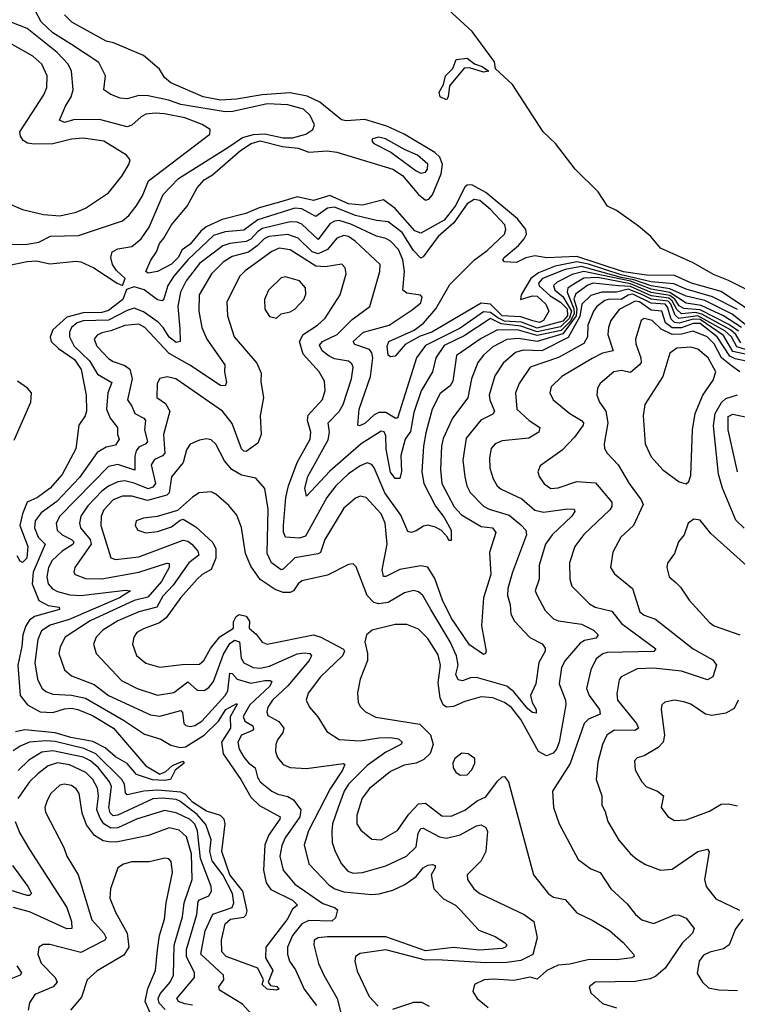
# Model space of a CAD drawing. Extents: x 1443846 to 1577407, y 839182 to 927291.
# Tile 436 of 535: x 1525703 to 1528784, y 918240 to 922466. Entities that reach past the tile are written whole.
import ezdxf

# ---------------------------------------------------------------- set-up
doc = ezdxf.new("R2010")
doc.units = 0

msp = doc.modelspace()

# ---------------------------------------------------------------- linework, layer by layer
at = {"layer": '0CON20XD'}
for points in [[(1526600.4, 921919.6), (1526660.2, 921959.8), (1526706.9, 921973.1), (1526755.4, 921975.4), (1526835, 921959.2), (1526875, 921958.3), (1526932.3, 921975), (1526961.1, 921995), (1526968.9, 922015), (1526949.8, 922055), (1526921.8, 922081.8), (1526855, 922101), (1526765, 922104.9), (1526618, 922072), (1526585, 922070.8), (1526395, 922102.2), (1526341.3, 922121.3), (1526255, 922138.9), (1526215, 922140.4), (1526165, 922126.7), (1526135, 922128.5), (1526094, 922145), (1526064, 922165), (1526071.5, 922225), (1526042.4, 922282.4), (1525925, 922359.5), (1525845, 922409.8), (1525795, 922456.7), (1525755, 922532.5)], [(1528910.7, 921265), (1528747, 921347), (1528682.5, 921372.5), (1528595, 921422.5), (1528455, 921485.3), (1528413.3, 921535), (1528359.8, 921579.8), (1528265, 921646.4), (1528227.5, 921665), (1528187.1, 921727.1), (1528088.7, 921825), (1528003.5, 921935), (1527951, 921985), (1527818.3, 922188.3), (1527746.5, 922255), (1527741, 922285), (1527646, 922416), (1527525, 922525.8)], [(1525661.4, 921501.4), (1525735, 921502.5), (1525785, 921510.7), (1525835, 921536.8), (1525955, 921540), (1526145, 921602.5), (1526172.3, 921625), (1526203.4, 921665), (1526229.8, 921710.2), (1526255.8, 921775), (1526518.9, 921975), (1526521.4, 921995), (1526486, 922016), (1526411.4, 922045), (1526325, 922061.5), (1526284.8, 922065.2), (1526245, 922059.8), (1526225, 922049.7), (1526185, 922013.4), (1526165, 922005.8), (1526045, 922037.8), (1525933.4, 922036.6), (1525895, 922024.7), (1525874.5, 922035), (1525899, 922095), (1525924.2, 922135), (1525932.5, 922165), (1525925.3, 922244.7), (1525911.2, 922275), (1525863.8, 922325), (1525735, 922427.6), (1525636.2, 922466.2)], [(1528849.4, 921209.4), (1528715, 921298.9), (1528587.9, 921335), (1528515, 921367.5), (1528395, 921369.5), (1528295, 921383.9), (1528095, 921449), (1527966.8, 921443.2), (1527915, 921452.2), (1527876.8, 921443.2), (1527836.5, 921423.5), (1527785, 921426.7), (1527778.2, 921435), (1527783.2, 921445), (1527845, 921496.4), (1527869.5, 921525), (1527878.9, 921545), (1527876.2, 921565), (1527840.8, 921610.8), (1527705, 921724.3), (1527645, 921756.8), (1527625, 921755.2), (1527615, 921746.5), (1527573.3, 921665), (1527525, 921605.1), (1527425, 921549.1), (1527400.2, 921560.2), (1527315, 921655.8), (1527265, 921693.5), (1527175, 921670.2), (1527115, 921675.6), (1527035, 921711), (1526965, 921689.4), (1526895, 921705.2), (1526838.3, 921688.3), (1526731.3, 921658.7), (1526674.7, 921634.7), (1526571.7, 921608.3), (1526503.7, 921576.3), (1526481, 921559), (1526435, 921502), (1526401.2, 921478.8), (1526383.5, 921445), (1526355, 921416.6), (1526295, 921385.4), (1526255, 921378.6), (1526244.5, 921385), (1526265.5, 921434.5), (1526290.9, 921469.1), (1526303.1, 921505), (1526322.4, 921527.6), (1526354.4, 921585), (1526421.4, 921665), (1526465, 921744.3), (1526495, 921778), (1526530.4, 921799.6), (1526651, 921905), (1526697.2, 921935), (1526735, 921946.3), (1526831.5, 921921.5), (1526898, 921915), (1526945, 921897.9), (1527023.5, 921903.5), (1527065, 921897.1), (1527305, 921824.5), (1527347.3, 921797.3), (1527415, 921716.2), (1527445, 921691.6), (1527459.6, 921695), (1527475, 921713.9), (1527512.1, 921805), (1527518.1, 921845), (1527506.5, 921876.5), (1527485, 921896), (1527354.2, 921974.2), (1527279.6, 922009.6), (1527185, 922037.5), (1527105, 922031.2), (1527085, 922036.4), (1526991.4, 922111.4), (1526937.1, 922137.2), (1526865, 922152.4), (1526744, 922144), (1526633.8, 922125), (1526565, 922121.2), (1526491.1, 922135), (1526351.4, 922195), (1526325, 922217.5), (1526303.6, 922253.6), (1526235, 922312.5), (1526106.4, 922366.4), (1526075, 922373.5), (1525927.1, 922455), (1525895, 922486.2)], [(1525642.3, 921682.3), (1525715, 921651.2), (1525805, 921629.8), (1525875, 921623.7), (1525945, 921640.3), (1525985, 921657.7), (1526085, 921723.5), (1526141.2, 921795), (1526172.2, 921845), (1526178, 921865), (1526162, 921885), (1526065, 921945.3), (1525975, 921957.6), (1525925, 921952.5), (1525845, 921933), (1525765, 921932.4), (1525736.5, 921936.5), (1525717.7, 921947.7), (1525705.9, 921965.9), (1525703.9, 921985), (1525807.2, 922142.8), (1525818.9, 922175), (1525820.4, 922225), (1525797.5, 922275), (1525759.9, 922309.9), (1525663.8, 922363.8)], [(1527535, 922121.4), (1527508, 922135), (1527503.5, 922155), (1527522.6, 922187.4), (1527530.9, 922225), (1527563.4, 922256.6), (1527577.5, 922295), (1527625, 922300.9), (1527656.3, 922276.3), (1527688.9, 922265), (1527718, 922245), (1527695, 922240.7), (1527635, 922259.3), (1527611.7, 922258.3), (1527548.2, 922181.8), (1527543.3, 922135), (1527535, 922121.4)], [(1527425, 921806.8), (1527445, 921812.1), (1527454, 921825), (1527455.2, 921845.2), (1527410.8, 921885), (1527357.6, 921907.6), (1527274.3, 921955), (1527245, 921961.6), (1527218, 921955), (1527214.4, 921945), (1527223.1, 921935), (1527297.3, 921897.3), (1527405, 921817.2), (1527425, 921806.8)], [(1525595, 921400), (1525735, 921428), (1525775, 921431.3), (1525832.1, 921417.9), (1525945, 921429.7), (1525966.1, 921426.1), (1526021.3, 921401.3), (1526121.2, 921335), (1526145, 921325.3), (1526155.2, 921355), (1526118.8, 921388.8), (1526101.7, 921415), (1526094.2, 921445.8), (1526100.5, 921469.5), (1526125, 921483.2), (1526185, 921492.5), (1526224.7, 921525), (1526259.6, 921575), (1526319.5, 921715), (1526385, 921784.7), (1526600.4, 921919.6)], [(1528785, 921221.8), (1528677.1, 921277.1), (1528565, 921309.1), (1528511.9, 921331.9), (1528415, 921340.5), (1528285, 921370.3), (1528145, 921417), (1528095, 921426.9), (1528002.2, 921407.8), (1527930.3, 921379.7), (1527897.6, 921355), (1527855.9, 921285), (1527852.9, 921265), (1527905, 921281), (1527925, 921279.8), (1527962.7, 921245), (1527974.4, 921215), (1527952.4, 921175), (1527935, 921166.8), (1527906.9, 921173.1), (1527855, 921191), (1527775, 921194.7), (1527725, 921244.3), (1527685, 921249.5), (1527473.1, 921125), (1527422.8, 921107.2), (1527357.8, 921072.2), (1527315, 921021.9), (1527295, 921018.6), (1527285, 921026.7), (1527280.5, 921065), (1527287.9, 921085), (1527396.6, 921133.4), (1527436.8, 921163.2), (1527489.7, 921225), (1527550.1, 921329.9), (1527655.7, 921435), (1527710.3, 921475), (1527784.4, 921545.6), (1527790.3, 921565), (1527785.7, 921585.7), (1527725, 921651.9), (1527679.4, 921689.4), (1527655, 921694.1), (1527625, 921676), (1527566.5, 921593.5), (1527499.8, 921535), (1527435, 921448), (1527425, 921442.5), (1527393.7, 921475), (1527345, 921553.1), (1527285, 921599), (1527235, 921604.2), (1527145, 921625.6), (1527055, 921662), (1527025, 921657.2), (1526975, 921620.7), (1526915, 921654.3), (1526885, 921657.6), (1526725, 921606.4), (1526665, 921563.1), (1526585, 921555.1), (1526535, 921539.5), (1526425, 921435.4), (1526364.2, 921365), (1526338.7, 921325), (1526322.3, 921267.7), (1526315, 921259.7), (1526295, 921263.9), (1526237.1, 921307.1), (1526195, 921318.7), (1526161.9, 921308.1), (1526146.3, 921265), (1526085, 921217.1), (1526055, 921209.6), (1525975, 921208), (1525905, 921189.1), (1525845.5, 921135), (1525833.5, 921105), (1525838.7, 921085), (1525870, 921055), (1525937.7, 921007.7), (1525967.1, 920965), (1525988.1, 920855), (1525990.4, 920785), (1525984.6, 920765.4), (1525956.9, 920725), (1525944.1, 920624.1), (1525885, 920514.5), (1525834.3, 920455), (1525779.2, 920415), (1525735, 920395.7), (1525715, 920344.6), (1525704.2, 920295), (1525737.9, 920205), (1525733.8, 920155), (1525715, 920135.7), (1525705, 920142), (1525692.1, 920165)], [(1528817.9, 921157.9), (1528761.7, 921201.7), (1528645, 921260.2), (1528565, 921279.5), (1528495, 921310.8), (1528415, 921323), (1528339.9, 921349.9), (1528285, 921358.8), (1528115, 921406.5), (1528045.8, 921394.2), (1527947.5, 921355), (1527930, 921335), (1527933.7, 921323.7), (1527980.4, 921280.4), (1528025, 921253.3), (1528053.4, 921225), (1528055.3, 921195), (1528035, 921172.3), (1527925, 921141.9), (1527857.6, 921167.6), (1527785, 921171.9), (1527755.8, 921185.8), (1527725, 921209.6), (1527695, 921212.7), (1527595, 921141.5), (1527445, 921067.5), (1527406.2, 921015), (1527325, 920755.3), (1527315, 920755.2), (1527275, 920779.8), (1527245, 920779.5), (1527225, 920770), (1527185, 920733), (1527162.1, 920722.1), (1527154.6, 920725), (1527161.2, 920795), (1527208.8, 920935), (1527218.8, 921015), (1527215.4, 921035.4), (1527205, 921050.3), (1527141.7, 921071.7), (1527134.6, 921085), (1527179.2, 921125), (1527289.6, 921155), (1527388.9, 921221.1), (1527425, 921250), (1527430.6, 921275), (1527424.3, 921284.3), (1527365, 921291.5), (1527348.5, 921305), (1527355.2, 921384.8), (1527348.8, 921435), (1527329.1, 921479.1), (1527295, 921516), (1527275, 921527.5), (1527235, 921536.6), (1527125, 921588.7), (1527075, 921603.5), (1527055, 921601.2), (1527035, 921589.8), (1526985, 921522.6), (1526915, 921588.5), (1526895, 921596.8), (1526865, 921598.8), (1526745, 921569.3), (1526725, 921556.8), (1526695, 921523.8), (1526675.8, 921514.2), (1526605, 921505.7), (1526574.9, 921495.1), (1526475, 921418.9), (1526417.6, 921345), (1526393.8, 921296.2), (1526382, 921235), (1526390.2, 921139.8), (1526392.2, 921085), (1526375, 921081.1), (1526345, 921103.3), (1526319.5, 921145), (1526297.4, 921167.4), (1526235, 921212.2), (1526195, 921227.1), (1526165, 921217.9), (1526085, 921175.7), (1525975, 921172.9), (1525949.4, 921165), (1525925.7, 921145), (1525917, 921125), (1525917, 921105), (1525936.3, 921065), (1526002.4, 921002.4), (1526037.1, 920945), (1526099, 920909), (1526080.9, 920865), (1526076, 920795), (1526091.1, 920755), (1526123.2, 920715), (1526123.1, 920685), (1526130.4, 920665), (1526115, 920639.6), (1526075, 920631.2), (1526035, 920608.1), (1525959.7, 920500.3), (1525862.1, 920397.9), (1525795, 920349.2), (1525769.4, 920315), (1525766.9, 920285), (1525783, 920245), (1525812.4, 920215), (1525761.3, 920095), (1525756.6, 920045), (1525785, 919973.2), (1525825, 919951), (1525872, 919945), (1525874.4, 919935), (1525766.5, 919905), (1525745, 919888.9), (1525729.9, 919865), (1525716.1, 919825), (1525712.7, 919775), (1525695.1, 919695), (1525705.7, 919565), (1525736.5, 919525), (1525790.6, 919495), (1525845, 919491.9), (1525895, 919508.3), (1525925, 919510.4), (1525953.2, 919505), (1526015, 919479.2), (1526105.9, 919425), (1526245, 919263.8), (1526305, 919228.2), (1526331.1, 919238.9), (1526358.6, 919265), (1526403.6, 919283.6), (1526408.8, 919275), (1526370.8, 919245), (1526351.2, 919205), (1526325, 919200), (1526272.6, 919202.6), (1526205, 919226.6), (1526165, 919273.6), (1526115, 919301.8), (1526070.4, 919340.4), (1526017.7, 919367.7), (1525921.9, 919385), (1525854.7, 919404.7), (1525725, 919418), (1525685, 919409.5)], [(1528802, 921145), (1528725, 921194.7), (1528628.6, 921238.6), (1528565, 921248.9), (1528495, 921294.9), (1528415, 921308.9), (1528325, 921343.2), (1528125, 921384.9), (1528075, 921372), (1528010.7, 921339.3), (1527995.5, 921325), (1528000.1, 921305), (1528035, 921277.9), (1528071.8, 921215), (1528064.4, 921185), (1528025, 921147.9), (1527925, 921126), (1527855, 921150.4), (1527770.1, 921160.1), (1527725, 921183), (1527611.6, 921108.4), (1527525, 921067.8), (1527490.3, 921015), (1527475.7, 920955), (1527427, 920873), (1527395, 920780), (1527381.4, 920698.6), (1527358, 920665), (1527339.7, 920595), (1527342.8, 920527.2), (1527335, 920496.2), (1527315, 920497.1), (1527295, 920524.3), (1527276.7, 920623.3), (1527275, 920680), (1527267.6, 920697.6), (1527255, 920700), (1527169.2, 920645), (1527035, 920528.8), (1526935, 920421.2), (1526926.9, 920455), (1526940, 920505), (1527027.5, 920662.5), (1527033.1, 920695), (1527027.6, 920735), (1527075, 920784.7), (1527091.5, 920815), (1527128.1, 920925), (1527135.3, 920975), (1527129.5, 920989.5), (1527115, 921000.5), (1527055, 921010.8), (1527032, 921022), (1527001.4, 921045), (1526991, 921069), (1527002.5, 921085), (1527066.7, 921115), (1527130.7, 921179.3), (1527206.2, 921235), (1527250, 921385), (1527250.8, 921415), (1527142.9, 921515), (1527115, 921534.8), (1527095, 921540.4), (1527065, 921528.7), (1527025, 921479.7), (1526985, 921460.4), (1526958.9, 921468.9), (1526898.3, 921528.3), (1526855, 921544.3), (1526772.2, 921535), (1526753.4, 921525), (1526722.6, 921495), (1526685, 921468.1), (1526615, 921449.2), (1526576.3, 921425), (1526526.5, 921375), (1526473.8, 921285), (1526472.2, 921215), (1526485.2, 921145.2), (1526506.3, 921095), (1526584.5, 920985), (1526582.5, 920955), (1526590.8, 920909.2), (1526585, 920893.8), (1526565, 920895.6), (1526433.3, 920983.3), (1526345, 921033.3), (1526240.5, 921145), (1526215, 921159), (1526155, 921153.8), (1526095, 921130.2), (1526055, 921121.5), (1526035, 921112.5), (1526022.7, 921095), (1526034.7, 921065), (1526085, 921011.8), (1526105, 920998.3), (1526155, 920981.6), (1526175.7, 920965.7), (1526185.6, 920925), (1526165.5, 920835), (1526185, 920807.8), (1526198, 920775), (1526235.8, 920755.8), (1526242.9, 920745), (1526238.2, 920705), (1526252.2, 920655), (1526245.1, 920644.9), (1526215, 920630.5), (1526202.8, 920615), (1526196.9, 920593.1), (1526197.9, 920532.1), (1526125, 920556.1), (1526085, 920548.6), (1525874.8, 920335), (1525859.5, 920305), (1525864.2, 920275), (1525885.3, 920255), (1525925, 920234.3), (1525935.2, 920225), (1525933.3, 920215), (1525885.1, 920184.9), (1525843, 920145), (1525826, 920115), (1525819.1, 920075), (1525825.8, 920045), (1525843.7, 920023.7), (1525865, 920011.9), (1525917.7, 919997.7), (1525965, 919994.8), (1526157.4, 920017.4), (1526178.8, 920015), (1526131.4, 919985), (1525915, 919891.5), (1525833.3, 919866.7), (1525797.1, 919842.9), (1525780.2, 919805), (1525768.1, 919705), (1525780, 919635), (1525797.4, 919597.4), (1525815, 919582.8), (1525845, 919570.9), (1525925, 919567), (1525985, 919554.1), (1526149.3, 919459.3), (1526239.1, 919399.1), (1526308.4, 919378.4), (1526352.3, 919352.3), (1526391.9, 919341.9), (1526415, 919344.9), (1526495.8, 919395), (1526557.2, 919455), (1526587.5, 919505), (1526635, 919531.2), (1526637.4, 919527.4), (1526606.8, 919473.2), (1526608.7, 919425), (1526570, 919365), (1526576.3, 919315), (1526653, 919205), (1526695, 919129.5), (1526733.1, 919093.1), (1526821.1, 919045), (1526820, 919035), (1526772.6, 918967.4), (1526755.7, 918925), (1526750.2, 918815), (1526760.8, 918760.8), (1526782, 918732), (1526875, 918686.9), (1526895.4, 918665), (1526873.6, 918646.4), (1526855, 918607.7), (1526759.3, 918485), (1526758.8, 918438.8), (1526790, 918385), (1526770.6, 918335), (1526780.5, 918320.5), (1526806.6, 918316.6), (1526815.6, 918305), (1526805, 918300.8), (1526765.6, 918304.4), (1526744.8, 918324.8), (1526749.2, 918345), (1526726, 918395), (1526589.2, 918445), (1526571.5, 918465), (1526568.9, 918515), (1526585.7, 918585), (1526608.5, 918605), (1526666, 918614), (1526676, 918624), (1526679.4, 918640.6), (1526661.2, 918725), (1526605.5, 918795), (1526570.6, 918895), (1526585.6, 919015), (1526580.5, 919035), (1526565, 919050), (1526505, 919068.2), (1526445, 919107.9), (1526415, 919140.5), (1526395, 919150.2), (1526295, 919158.7), (1526235.7, 919154.3), (1526165, 919139.2), (1526157.5, 919147.5), (1526152.5, 919185), (1526141.5, 919205), (1526029.7, 919315)], [(1528789.7, 921129.7), (1528748.4, 921158.4), (1528625, 921220.4), (1528555, 921225.9), (1528535, 921238.4), (1528515.8, 921265.8), (1528495, 921281.5), (1528415, 921295), (1528325, 921332.8), (1528185, 921359.4), (1528125, 921357.2), (1528075, 921326.5), (1528056.9, 921313.1), (1528053.3, 921296.7), (1528082.2, 921225), (1528083.1, 921205), (1528067.5, 921172.5), (1528028, 921132), (1527925, 921110.3), (1527845, 921133.1), (1527754.9, 921135.1), (1527685, 921097.3), (1527578, 921025), (1527563.4, 920915), (1527551.3, 920895), (1527509.1, 920860.9), (1527474.3, 920795), (1527446.6, 920693.4), (1527437.4, 920635), (1527430.2, 920525), (1527438.2, 920475), (1527488.3, 920378.3), (1527525, 920329.3), (1527555.5, 920274.5), (1527555, 920230), (1527545, 920230), (1527540, 920245), (1527514, 920274), (1527488.5, 920288.5), (1527455, 920296.8), (1527437.4, 920292.6), (1527405, 920271.5), (1527385, 920265.6), (1527369.6, 920269.6), (1527339.6, 920339.6), (1527270.3, 920435), (1527225, 920542.7), (1527215, 920556.2), (1527195, 920563.9), (1527165, 920550.8), (1527115, 920516.1), (1527060.7, 920465), (1527022.3, 920415), (1526930.3, 920249.7), (1526905, 920240.6), (1526845, 920245.6), (1526836.3, 920266.3), (1526835.6, 920295), (1526846.3, 920415), (1526857, 920465), (1526894.1, 920565.9), (1526950.2, 920665), (1526952.9, 920695), (1526939, 920745), (1526941, 920769), (1527003.9, 920836.1), (1527015.3, 920875), (1527011.5, 920915), (1526988.2, 920955), (1526920.8, 921030.8), (1526904.5, 921085), (1526920.5, 921115), (1526981.3, 921155), (1527014, 921185), (1527079.3, 921285), (1527105.4, 921375), (1527101.2, 921401.2), (1527086.5, 921416.5), (1527015, 921404.7), (1526975, 921408.8), (1526865, 921478.5), (1526816.7, 921485), (1526785, 921470.5), (1526671.5, 921388.5), (1526648.2, 921365), (1526591.8, 921255), (1526595.4, 921195), (1526623.8, 921105), (1526721.7, 920991.7), (1526739.5, 920949.5), (1526738.6, 920911.4), (1526750, 920845), (1526735.4, 920765), (1526740.4, 920685), (1526725, 920648.5), (1526675, 920612.8), (1526665, 920614), (1526655, 920624.5), (1526615, 920732.9), (1526573.3, 920785), (1526372.9, 920925), (1526336.5, 920933.5), (1526305, 920925.7), (1526292.7, 920905), (1526291.5, 920845), (1526329.2, 920819.2), (1526347.1, 920785), (1526320, 920685), (1526326, 920605), (1526315.9, 920594.1), (1526281.5, 920578.5), (1526268.1, 920555), (1526286.8, 920475), (1526275, 920460.2), (1526255, 920451.8), (1526195, 920477.3), (1526155, 920487), (1526125, 920482.7), (1526085, 920464.1), (1526055, 920441.9), (1525995, 920378.7), (1525966.1, 920335), (1525960.5, 920305), (1525963.8, 920285), (1526005.2, 920235), (1526010.5, 920215), (1525939.6, 920115), (1525935.4, 920095), (1525941.5, 920085), (1525985, 920068), (1526055, 920066.2), (1526215, 920094.2), (1526335, 920133.8), (1526345, 920132), (1526345.3, 920115.3), (1526311.3, 920055), (1526253.2, 919986.8), (1526195, 919972.4), (1526005, 919886.2), (1525898, 919815), (1525876.4, 919773.6), (1525871.1, 919745), (1525895.3, 919675.3), (1525925, 919649.6)], [(1526805, 921184.3), (1526826.4, 921203.6), (1526865, 921212.2), (1526885, 921223.8), (1526923.1, 921265), (1526931.7, 921288.3), (1526930.5, 921315), (1526905, 921344.5), (1526845, 921361.9), (1526825, 921358.6), (1526771.1, 921305), (1526754.5, 921265), (1526755, 921223.3), (1526775, 921192.5), (1526805, 921184.3)], [(1528798.7, 921078.7), (1528777.7, 921115), (1528755, 921134.7), (1528632, 921202), (1528605, 921209.2), (1528545, 921203.5), (1528525, 921221.5), (1528505, 921259.3), (1528490.3, 921270.3), (1528415, 921280.9), (1528325, 921321.5), (1528274.2, 921324.2), (1528165, 921334.5), (1528143.1, 921326.9), (1528090.3, 921289.7), (1528082.3, 921267.7), (1528095, 921225), (1528092, 921195), (1528035, 921117), (1527925, 921085.3), (1527845, 921097.7), (1527795, 921093.2), (1527735, 921061.8), (1527694.1, 921025.9), (1527669.5, 920995), (1527642.9, 920925), (1527627.5, 920842.5), (1527560.8, 920755), (1527521.2, 920668.8), (1527514, 920635), (1527509.7, 920535), (1527516.2, 920475), (1527567.9, 920375), (1527600.6, 920340.6), (1527685, 920291.1), (1527732.5, 920285), (1527747.3, 920265), (1527720.8, 920179.2), (1527725.6, 920085), (1527693.8, 919985), (1527685.4, 919865), (1527705.7, 919755), (1527703.3, 919745), (1527695, 919741.4), (1527635, 919783.1), (1527555, 919898.1), (1527518.4, 919975), (1527485, 920067.7), (1527455, 920116.5), (1527425, 920121.2), (1527335, 920105.7), (1527275, 920075.4), (1527265, 920075.6), (1527259.6, 920105), (1527281.1, 920215), (1527272.6, 920305), (1527254.7, 920345), (1527190, 920415), (1527165, 920420.4), (1527145, 920412.3), (1527095, 920370), (1527013.4, 920235), (1526995, 920179.1), (1526985, 920172.7), (1526885, 920155.7), (1526835, 920107.5), (1526825, 920105.3), (1526783.6, 920135), (1526765.2, 920175), (1526770, 920365), (1526755, 920453.8), (1526717.6, 920497.6), (1526655, 920511.2), (1526614.6, 920535), (1526582.8, 920572.8), (1526545, 920644.3), (1526525, 920662.9), (1526505, 920667.1), (1526475, 920661.9), (1526435, 920644.4), (1526419.8, 920620.2), (1526404.7, 920565), (1526355, 920504.4), (1526344.1, 920435), (1526334.5, 920425), (1526252.4, 920402.4), (1526185, 920421.2), (1526145, 920420.2), (1526104.7, 920405), (1526065, 920362.7), (1526052.6, 920335), (1526051.3, 920295), (1526095, 920156.7), (1526115, 920149.7), (1526215, 920160), (1526405, 920231.7), (1526425, 920227.8), (1526441.6, 920215), (1526468.3, 920185), (1526472.6, 920167.4), (1526428.8, 920135), (1526361.4, 920038.6), (1526318.1, 919991.9), (1526292.3, 919945), (1526215, 919924.2), (1526125, 919885.2), (1526060.4, 919845), (1526031.8, 919815), (1526020, 919785), (1526031.1, 919745), (1526140.3, 919630.3), (1526208.1, 919595), (1526295, 919566.9), (1526365, 919578.1), (1526425, 919623.7), (1526465, 919587.5), (1526495, 919586.7), (1526515, 919600), (1526534.5, 919625.5), (1526577.5, 919742.5), (1526605, 919788.8), (1526625, 919802.2), (1526646.3, 919795), (1526654.1, 919725), (1526664.7, 919705), (1526705, 919684.8), (1526735, 919683), (1526775, 919691.1), (1526895, 919744.8), (1526925, 919749), (1526948.6, 919745), (1526956.2, 919735), (1526945.3, 919715), (1526853.8, 919606.2), (1526787.8, 919545), (1526768.9, 919515), (1526764.7, 919494.7), (1526768.9, 919478.9), (1526815, 919454.3), (1526836.8, 919425), (1526833.5, 919406.5), (1526809.5, 919375), (1526802.2, 919355), (1526801.1, 919325), (1526809.5, 919299.5), (1526835, 919269.5), (1526865, 919256.4), (1526935, 919251.9), (1527092.9, 919272.9), (1527098.5, 919268.5), (1527089.3, 919245), (1527036.3, 919165), (1526943, 918985), (1526924.7, 918925), (1526945, 918843.1), (1527031.8, 918751.8), (1527055.5, 918735), (1527095, 918722.3), (1527215, 918711.6), (1527246.2, 918713.8), (1527305, 918730), (1527356.4, 918753.6), (1527405, 918788.2), (1527435.4, 918825), (1527455, 918836.9), (1527475, 918839.4), (1527487.1, 918835), (1527487.3, 918825), (1527470.3, 918795), (1527480.9, 918735), (1527523.1, 918693.1), (1527574.4, 918665), (1527594.4, 918645)], [(1528865, 921036.1), (1528781.6, 921061.6), (1528759.1, 921105), (1528730.6, 921130.6), (1528615, 921195.3), (1528533.9, 921183.9), (1528517.8, 921197.8), (1528498.7, 921245), (1528487.4, 921257.4), (1528415, 921266.5), (1528375, 921286.8), (1528315, 921309), (1528265, 921296.2), (1528202.9, 921297.1), (1528155, 921282.1), (1528116.6, 921245), (1528107.6, 921192.4), (1528057.8, 921102.2), (1527945.1, 921044.9), (1527865, 921048.2), (1527832.1, 921037.9), (1527778.7, 920991.3), (1527743.2, 920936.8), (1527719.4, 920855), (1527721.4, 920835), (1527741.6, 920785), (1527735, 920772.5), (1527682.5, 920747.5), (1527620.7, 920669.3), (1527605.8, 920575), (1527614.4, 920504.4), (1527623.1, 920465), (1527636.7, 920436.7), (1527695, 920377.5), (1527718.6, 920365), (1527805, 920339), (1527855, 920297.5), (1527876.1, 920275), (1527879.2, 920255), (1527818.8, 920095), (1527799.5, 920025), (1527797.1, 919995), (1527808.8, 919955), (1527812.3, 919915), (1527826.9, 919885), (1527894, 919814), (1527946.7, 919786.7), (1527958.8, 919768.8), (1527958.7, 919755), (1527932.6, 919707.4), (1527918.8, 919615), (1527896.6, 919565), (1527902.8, 919535), (1527920.3, 919505), (1527920.5, 919489.5), (1527905, 919491.9), (1527885, 919507.5), (1527825, 919581.5), (1527795, 919605.2), (1527665, 919642.2), (1527638.5, 919641.5), (1527605, 919627.6), (1527585, 919632.3), (1527576.3, 919655), (1527585.2, 919695), (1527578, 919735), (1527550.9, 919795), (1527468.4, 919935), (1527434.4, 919994.4), (1527415, 920010.4), (1527395.3, 920015.3), (1527355, 920005.3), (1527285, 919964.8), (1527245, 919958.3), (1527224.1, 919964.1), (1527195.3, 919995), (1527148.2, 920118.2), (1527135, 920130.8), (1527115, 920126.9), (1527025, 920081.6), (1526915, 920057.5), (1526898.2, 920045), (1526878.2, 920015), (1526865, 920007.6), (1526835, 920008), (1526800.3, 920020.3), (1526735, 920063.3), (1526695, 920120.6), (1526672.4, 920175), (1526655, 920286.2), (1526635, 920339.2), (1526600.8, 920380.8), (1526545, 920428.9), (1526525, 920438.9), (1526473.8, 920435), (1526445, 920416.9), (1526380.9, 920359.1), (1526293.5, 920333.5), (1526234.1, 920325.9), (1526203.8, 920315), (1526199.2, 920295), (1526210.8, 920275), (1526245, 920263.8), (1526295, 920269.7), (1526355, 920288.8), (1526391.5, 920318.5), (1526405, 920321.5), (1526458.8, 920288.8), (1526532, 920222), (1526544.8, 920195), (1526545.3, 920155.3), (1526525, 920105.9), (1526485.9, 920084.1), (1526465, 920064.1), (1526395, 919986.4), (1526331.9, 919898.1), (1526302.9, 919877.1), (1526235, 919852.1), (1526206.5, 919835), (1526193.6, 919815), (1526187.1, 919785), (1526205, 919737.1), (1526244.7, 919704.7), (1526305, 919686.9), (1526401.2, 919698.8), (1526475, 919700.3), (1526493.1, 919715), (1526522.7, 919767.3), (1526562.4, 919817.6), (1526621.1, 919855), (1526620.8, 919880.8), (1526633, 919905), (1526645, 919913.1), (1526675.5, 919905.5), (1526689.4, 919885), (1526688.2, 919855), (1526718.7, 919828.7), (1526744.8, 919794.8), (1526765, 919786.2), (1526965, 919825.6), (1526996.3, 919816.3), (1527093.9, 919763.9), (1527097.6, 919755), (1527089, 919735), (1526995.3, 919645), (1526941.2, 919575), (1526933.1, 919545), (1526946.7, 919515), (1526983.4, 919473.4), (1527021.2, 919411.2), (1527075, 919376.2), (1527165, 919370.7), (1527245, 919384.1), (1527295, 919385.2), (1527329.3, 919379.3), (1527345.6, 919365), (1527339.4, 919355), (1527275, 919322.3), (1527194.7, 919265), (1527114.4, 919184.4), (1527096.8, 919155), (1527069.8, 919085), (1527046.6, 919015), (1527043.1, 918983.1), (1527044.1, 918935), (1527056.9, 918895), (1527085, 918843.3), (1527111.5, 918811.5), (1527135, 918802.4), (1527175, 918806.1), (1527275, 918833.5), (1527363.5, 918875), (1527404.7, 918915), (1527413.6, 918975), (1527425, 918993.8), (1527435, 918996.1), (1527505, 918959), (1527535, 918952.8), (1527595, 918967.6), (1527665, 919006.1), (1527685, 919010.6), (1527705, 918998), (1527711.3, 918981.3), (1527704.4, 918895), (1527684, 918856), (1527624.4, 918795), (1527625.6, 918775), (1527653.5, 918735), (1527678.9, 918715), (1527868.9, 918625), (1527910.5, 918595), (1527924.9, 918525), (1527905.8, 918454.2), (1527855, 918428.4), (1527795, 918419.7), (1527705, 918417.2), (1527495, 918430.5), (1527445, 918428.6), (1527275, 918472.9), (1527165, 918458.4), (1527144.4, 918445), (1527141.9, 918425), (1527152.1, 918382.1), (1527203, 918273), (1527241.9, 918231.9)], [(1528865, 921020.4), (1528765, 921041.7), (1528725, 921111), (1528625, 921179), (1528595, 921180), (1528535, 921163.6), (1528515, 921166.9), (1528500.6, 921180.6), (1528485, 921231.4), (1528474.7, 921244.7), (1528415, 921249), (1528335, 921287.6), (1528315.9, 921284.1), (1528285, 921265.4), (1528235, 921266.8), (1528215, 921261), (1528181, 921235), (1528166.9, 921215), (1528142.2, 921155), (1528141.7, 921105), (1528125, 921076.7), (1528016.5, 921016.5)], [(1528849, 920995), (1528775, 921010.4), (1528751.5, 921021.5), (1528698.1, 921105), (1528625, 921162.2), (1528595, 921161.3), (1528545, 921143.2), (1528505, 921143.8), (1528476.1, 921165), (1528460, 921215), (1528415, 921219.9), (1528365, 921254.4), (1528345, 921258), (1528277.2, 921222.8), (1528241.2, 921175), (1528230.8, 921145), (1528228.5, 921115), (1528250.9, 921045), (1528205.8, 921034.2), (1528161.7, 921011.7), (1528031.5, 920935), (1527985, 920890), (1527980, 920865), (1527993.5, 920835), (1528065.6, 920775.6), (1528115.6, 920745), (1528123.6, 920735), (1528122.3, 920725), (1528085, 920673.8), (1528032.3, 920617.7), (1527938.3, 920551.7), (1527928.1, 920525), (1527933.5, 920505), (1527955, 920474.4), (1527983.5, 920453.5), (1528015, 920456.2), (1528095, 920484.1), (1528175, 920478.8), (1528245.7, 920395), (1528245, 920376), (1528237.3, 920362.7), (1528125, 920256.9), (1528086.2, 920205), (1528063.2, 920135), (1528065.3, 920065.3), (1528073.6, 920035), (1528149, 919959), (1528174, 919944), (1528245, 919926.7), (1528287.2, 919875), (1528434.3, 919765), (1528425.3, 919754.7), (1528225, 919750.3), (1528206.2, 919743.9), (1528177.9, 919722.1), (1528155.2, 919674.8), (1528137.2, 919595), (1528147.6, 919565), (1528192.9, 919505), (1528195.5, 919485), (1528145.9, 919464.1), (1528126.1, 919445), (1528067.2, 919272.8), (1527990.6, 919155), (1527994.6, 919085), (1528018.9, 919015), (1528100.9, 918860.9), (1528155, 918820.8), (1528195.6, 918805), (1528240.6, 918735), (1528311.2, 918671.2), (1528347.1, 918625), (1528375, 918602.5), (1528425, 918586.5), (1528515, 918624.2), (1528535, 918622.5), (1528565, 918610), (1528598.5, 918565), (1528591.8, 918545), (1528547.2, 918502.8), (1528475, 918394.6), (1528435, 918360.7), (1528410.6, 918349.4), (1528345, 918338.4), (1528174.6, 918335.4), (1528148.8, 918315), (1528155, 918288.8), (1528205, 918243.3), (1528265, 918224.5)], [(1528795.2, 920955), (1528759.7, 920980.3), (1528715.8, 921015), (1528684.6, 921075), (1528654.3, 921105), (1528595, 921129.5), (1528545, 921115.8), (1528505, 921115.2), (1528457.8, 921137.8), (1528418.2, 921175), (1528385, 921183.3), (1528371.2, 921175), (1528347.7, 921095), (1528348.2, 921075), (1528370.2, 921015), (1528370.8, 920995), (1528364.7, 920985), (1528325, 920951.9), (1528285, 920959.7), (1528254.8, 920955.2), (1528195, 920904.3), (1528184.6, 920885), (1528181.5, 920855), (1528192.3, 920825), (1528220.3, 920785), (1528228.6, 920735), (1528212.7, 920645), (1528214.5, 920625), (1528225.6, 920605), (1528272.3, 920555), (1528319.3, 920475), (1528372.1, 920405), (1528379.6, 920385), (1528338.8, 920295), (1528283.8, 920245), (1528249.1, 920180.9), (1528240, 920115), (1528257.4, 920087.4), (1528334.7, 920024.7), (1528366.2, 919925), (1528385, 919910.3), (1528432.3, 919892.3), (1528595, 919766.2), (1528678.6, 919718.6), (1528695.6, 919695), (1528678.9, 919645), (1528656.9, 919633.1), (1528545, 919669.8), (1528425, 919682.3), (1528355, 919680.3), (1528285, 919645.6), (1528277.2, 919632.8), (1528267.6, 919572.4), (1528270.3, 919545), (1528350.8, 919445), (1528360, 919425), (1528344.7, 919415.3), (1528255, 919416.3), (1528224.6, 919395), (1528205.3, 919355), (1528185, 919278.8), (1528178.8, 919205), (1528202.5, 919135), (1528202.5, 919095), (1528217.4, 919067.4), (1528227.8, 919025), (1528275.5, 918945), (1528325.6, 918885), (1528353.1, 918863.1), (1528390.1, 918840.1), (1528455, 918815.5), (1528505, 918819.5), (1528615, 918895.4), (1528656.7, 918905), (1528664.1, 918894.1), (1528643.5, 918775), (1528650.9, 918745), (1528692.4, 918692.4), (1528793.7, 918643.7)], [(1528565, 920473.3), (1528576.8, 920483.2), (1528585, 920510), (1528591.9, 920705), (1528603.9, 920776.1), (1528636, 920854), (1528680.9, 920919.1), (1528691.5, 920955), (1528659.7, 921015), (1528615, 921051.2), (1528585, 921060.3), (1528525, 921055.9), (1528494.5, 921035), (1528464.5, 920935), (1528387.8, 920815), (1528379.5, 920765), (1528389.1, 920645), (1528415, 920590), (1528465, 920533.3), (1528535, 920482), (1528565, 920473.3)], [(1528016.5, 921016.5), (1527895.2, 920974.8), (1527847.3, 920905), (1527831.2, 920865), (1527837.1, 920795), (1527890, 920745), (1527935.8, 920715.8), (1527932.7, 920695), (1527889.7, 920670.3), (1527775, 920658), (1527745, 920646.2), (1527726.9, 920625), (1527720.4, 920585), (1527721.3, 920541.3), (1527736.1, 920495), (1527753.2, 920465), (1527770.8, 920450.8), (1527858.9, 920408.9), (1527915, 920360.6), (1527952, 920352), (1528056.9, 920366.9), (1528084.4, 920364.4), (1528086.4, 920355), (1528073.8, 920335), (1527988.7, 920255), (1527960.8, 920215), (1527933.9, 920125), (1527933.6, 920065), (1527916.2, 920015), (1527924.3, 919994.3), (1527959.9, 919929.9), (1527995.6, 919895), (1528015.8, 919885.8), (1528115, 919872), (1528166.2, 919845), (1528186.4, 919825), (1528178.3, 919811.7), (1528128.5, 919801.5), (1528109.4, 919790.6), (1528045.3, 919715), (1528029.4, 919685), (1528018.8, 919615), (1528046.2, 919545), (1528048.4, 919525), (1528019, 919365), (1528007.3, 919335), (1527992.9, 919317.1), (1527965, 919306.7), (1527931.1, 919325), (1527855, 919462.9), (1527815, 919513.5), (1527785, 919535.6), (1527735, 919554.8), (1527685, 919559), (1527615, 919540), (1527565, 919517.4), (1527535, 919515.4), (1527521.2, 919525), (1527507.8, 919555), (1527500.2, 919619.8), (1527509.4, 919695), (1527500.2, 919740.2), (1527455, 919809.6), (1527415, 919850), (1527365, 919870.4), (1527315, 919870), (1527216.2, 919845), (1527192, 919825), (1527185.6, 919795), (1527196.8, 919745), (1527196.2, 919715), (1527164.5, 919635), (1527153.6, 919576.4), (1527156.7, 919535), (1527166.9, 919516.9), (1527187.5, 919495), (1527232.3, 919472.3), (1527421.7, 919441.7), (1527466.2, 919396.2), (1527478.1, 919355), (1527465, 919316.5), (1527439, 919291), (1527405, 919274.7), (1527354, 919266), (1527295, 919239.3), (1527204.5, 919165.5), (1527173.1, 919125), (1527151.3, 919051.3), (1527150, 919015), (1527167.4, 918987.4), (1527215, 918948.9), (1527255, 918946.1), (1527325, 918986.2), (1527373.6, 919056.4), (1527415, 919100.4), (1527445, 919103.3), (1527515, 919049.2), (1527555, 919047.6), (1527615, 919073.8), (1527667.5, 919112.5), (1527705, 919130.2), (1527755, 919197.5), (1527775, 919216.2), (1527785, 919218.2), (1527801.5, 919195), (1527908.9, 918795), (1527973.3, 918713.3), (1527995, 918700), (1528045, 918689.2), (1528095, 918632.9), (1528161, 918601), (1528235, 918556.8), (1528294.5, 918505), (1528338.6, 918455), (1528340.8, 918445), (1528331.2, 918438.8), (1528265, 918431.1), (1528147.5, 918432.5), (1528065, 918412.3), (1528015, 918407.2), (1527966.2, 918385), (1527925, 918347.8), (1527895, 918356.4), (1527825, 918341.8), (1527738.1, 918348.1), (1527696.7, 918345), (1527656, 918325), (1527648.1, 918295), (1527667.8, 918265), (1527715, 918225.5)], [(1525678.9, 920661.1), (1525750.6, 920825), (1525753.2, 920865), (1525737.2, 920885), (1525693.8, 920915)], [(1528814, 920284), (1528777.6, 920317.6), (1528721.2, 920455), (1528703.8, 920515), (1528682.4, 920722.4), (1528689, 920775), (1528716.7, 920823.3), (1528735, 920840.4), (1528784.8, 920855.2)], [(1528785.1, 920525.1), (1528744.6, 920705), (1528745, 920762.5), (1528765, 920773.3), (1528825, 920759.5)], [(1528825, 920121.4), (1528670.2, 920260.2), (1528625, 920317.5), (1528598.3, 920321.7), (1528573.3, 920305), (1528556.2, 920255), (1528531.2, 920225), (1528514.3, 920175), (1528485, 920133.3), (1528481.1, 920115), (1528491.4, 920075), (1528519.7, 920049.7), (1528540.3, 920030.3), (1528576.9, 919975), (1528665, 919878.6), (1528685, 919864.5), (1528795.3, 919825.3)], [(1525925, 919649.6), (1526022.2, 919612.2), (1526085, 919565.9), (1526265, 919482.5), (1526305, 919476.2), (1526395, 919501.2), (1526401.7, 919491.7), (1526407.7, 919445), (1526415.9, 919435.9), (1526435, 919432.2), (1526455, 919437.1), (1526485, 919455.8), (1526585.2, 919565), (1526596.3, 919585), (1526605, 919660.5), (1526615, 919660), (1526637.3, 919635), (1526695, 919618.2), (1526755, 919630.2), (1526779.1, 919629.1), (1526785.4, 919625), (1526777.4, 919605), (1526691.6, 919525), (1526662.7, 919475), (1526669.7, 919455), (1526703.8, 919435), (1526707.5, 919422.5), (1526702.7, 919415), (1526655.3, 919395), (1526639, 919365), (1526645.3, 919335), (1526665, 919300.8), (1526685, 919275.9), (1526714.2, 919254.2), (1526724.4, 919215), (1526735, 919194.1), (1526785.7, 919154.3), (1526811.2, 919141.2), (1526855, 919131.9), (1526878, 919118), (1526910.7, 919075), (1526906.2, 919045), (1526843.5, 918955), (1526828.3, 918921.7), (1526820, 918875), (1526834.7, 918815), (1526884.8, 918754.8), (1527005, 918672.4), (1527055.2, 918655.2), (1527066.9, 918645), (1527059, 918611), (1527043.2, 918596.8), (1526945, 918599.7), (1526915, 918585.5), (1526874, 918535), (1526853.3, 918485), (1526853, 918455), (1526861.7, 918425), (1526887.8, 918387.8), (1526924.8, 918305), (1526976.9, 918235)], [(1528788.4, 919545), (1528771, 919509), (1528735, 919489.7), (1528675, 919478.8), (1528647.5, 919485), (1528585, 919527.5), (1528555, 919538.5), (1528515, 919545.6), (1528473.6, 919536.4), (1528460.8, 919525), (1528457.1, 919505), (1528471.4, 919395), (1528465.9, 919365), (1528445, 919342.3), (1528385, 919306.9), (1528355, 919297.1), (1528343.1, 919285), (1528345, 919246.7), (1528374.3, 919195), (1528393.7, 919173.7), (1528442, 919155), (1528468, 919135), (1528457.1, 919085), (1528485.7, 919045.7), (1528515, 919029.2), (1528565, 919031.9), (1528665, 919068.5), (1528715, 919098.5), (1528745, 919100.3), (1528785, 919092.2)], [(1526029.7, 919315), (1525977.8, 919337.8), (1525855, 919367.4), (1525815, 919370.9), (1525745.6, 919364.4), (1525705, 919348), (1525675, 919327.9)], [(1526710.2, 918185), (1526659.8, 918239.8), (1526561.1, 918301.1), (1526558.2, 918315), (1526579.2, 918345), (1526577.7, 918365), (1526480.9, 918455), (1526498.9, 918555), (1526532.6, 918627.4), (1526615.6, 918655), (1526622.7, 918675), (1526616.6, 918715), (1526574.9, 918795), (1526528.9, 918855), (1526519.9, 918895), (1526525.2, 918945.2), (1526501.7, 919011.7), (1526465.4, 919055), (1526391.2, 919111.2), (1526375, 919118.2), (1526315.6, 919124.4), (1526275, 919121.6), (1526125, 919052.1), (1526105, 919049), (1526091.6, 919061.6), (1526086.3, 919085), (1526097.6, 919175), (1526089.2, 919195), (1526042, 919255), (1526007, 919285), (1525975, 919301), (1525845, 919327.8), (1525797.8, 919322.2), (1525742, 919288), (1525696.8, 919243.2)], [(1527593.9, 919223.9), (1527625, 919224.2), (1527645, 919246.7), (1527656.7, 919275), (1527657.5, 919295), (1527628.8, 919315), (1527602.1, 919317.9), (1527570.8, 919295), (1527562.9, 919275), (1527564, 919255), (1527575, 919236.7), (1527593.9, 919223.9)], [(1526445, 918235.5), (1526411.8, 918241.8), (1526385, 918252.2), (1526377.1, 918265), (1526454.2, 918355), (1526453.8, 918375), (1526419.5, 918445), (1526419.3, 918475), (1526463, 918625), (1526469.4, 918680.6), (1526475, 918688.5), (1526514.6, 918705), (1526526.5, 918725), (1526525.2, 918745), (1526478.9, 918865), (1526467, 918985), (1526455, 919013.1), (1526435, 919032.5), (1526375, 919061.2), (1526325, 919071.3), (1526205, 919033.8), (1526125, 918996.6), (1526095, 918996), (1526064.3, 919014.3), (1526048.1, 919038.1), (1526034.9, 919074.9), (1526041.1, 919135), (1526037.5, 919167.5), (1526016.7, 919205), (1525987.2, 919235), (1525917.3, 919267.3), (1525865, 919276), (1525825, 919263.2), (1525780.6, 919229.4), (1525744.9, 919195.1), (1525695, 919123.1)], [(1526328, 918218), (1526301.3, 918245), (1526297.5, 918265), (1526306.2, 918285), (1526348.7, 918335), (1526363.6, 918365), (1526365.8, 918494.1), (1526401.8, 918615), (1526409.7, 918675), (1526444.1, 918775), (1526440.4, 918885), (1526419.1, 918959.1), (1526387.3, 918987.3), (1526345, 918997.5), (1526255.9, 918964.1), (1526125, 918937.7), (1526095, 918935.5), (1526061.6, 918941.6), (1526024, 918964), (1525989.6, 919009.6), (1525970.8, 919060.8), (1525958.1, 919145), (1525946.1, 919165), (1525925, 919178.8), (1525895, 919185.3), (1525875, 919180), (1525855, 919162.5), (1525836.7, 919145), (1525820.5, 919115), (1525810.9, 919085), (1525813.8, 919065), (1525892.3, 918912.3), (1525905.5, 918875), (1525953.8, 918795), (1526012.4, 918602.4), (1526064.2, 918545), (1526074.6, 918525), (1526068.5, 918515), (1525965, 918461.6), (1525832.9, 918497.1), (1525803.9, 918496.1), (1525785.4, 918484.6), (1525781.5, 918455), (1525795, 918415.7), (1525855.2, 918355.2), (1525864, 918335), (1525846.5, 918315), (1525767.5, 918282.5), (1525745.6, 918245.6), (1525739.6, 918215)], [(1525683.3, 919025), (1525704.1, 918975), (1525745, 918904.4), (1525905.7, 918655), (1525925.2, 918595.2), (1525926.2, 918565), (1525905, 918563.4), (1525745, 918637.2), (1525675, 918655.3)], [(1525672.2, 918835), (1525738.2, 918745), (1525753.5, 918715), (1525745, 918706.5), (1525735, 918707.2), (1525635, 918738.5)], [(1526263.2, 918203.2), (1526242.3, 918252.3), (1526252.6, 918307.4), (1526286.7, 918385), (1526294.1, 918474.1), (1526303.3, 918535), (1526324.3, 918605), (1526331.7, 918675), (1526359.6, 918805), (1526352.7, 918852.7), (1526343.5, 918863.5), (1526326.4, 918866.4), (1526259.2, 918850.8), (1526185, 918850.7), (1526148.7, 918841.3), (1526124, 918826), (1526092.3, 918735), (1526090, 918695), (1526114, 918635), (1526164.1, 918545), (1526172.3, 918485), (1526149.5, 918450.5), (1526036.3, 918383.6), (1525992.5, 918345), (1525968.9, 918271.1), (1525921.2, 918215)], [(1527594.4, 918645), (1527675, 918557.8), (1527745, 918530.4), (1527784.4, 918505), (1527794.2, 918495), (1527789.2, 918485), (1527775, 918478.9), (1527677.4, 918472.6), (1527565, 918483.7), (1527445, 918469.2), (1527275, 918529.6), (1527025, 918530), (1526984.3, 918525.7), (1526966.7, 918515), (1526965.4, 918495), (1526986.6, 918415), (1527008.4, 918365), (1527066.3, 918265), (1527088.4, 918175)], [(1528808.5, 918605), (1528775.8, 918564.2), (1528748.7, 918495), (1528725, 918478.6), (1528666.4, 918463.6), (1528639.8, 918450.2), (1528621.1, 918425), (1528612.2, 918372.2), (1528634.4, 918334.4), (1528660.9, 918310.9), (1528705, 918301.9), (1528785, 918299.6)], [(1525690.8, 918405), (1525710.7, 918375), (1525705.6, 918364.4), (1525662.4, 918347.6)], [(1527305, 918218.8), (1527395, 918248.5), (1527428.5, 918248.5), (1527461.9, 918231.9)]]:
    msp.add_lwpolyline(points, dxfattribs=at)

doc.saveas('drawing.dxf')
